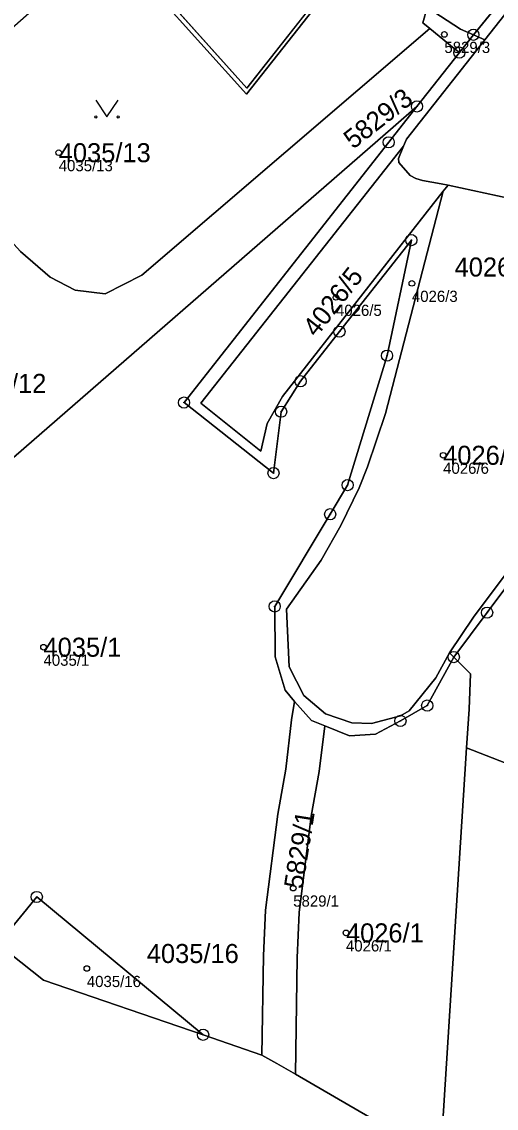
# Model space of a CAD drawing. Extents: x -690132 to -685994, y -975441 to -972444.
# Drawn here: x -688277.6 to -688235.2, y -974310 to -974212.9 of the extents above; entities that cross this region are included whole.
import ezdxf

# ---------------------------------------------------------------- set-up
doc = ezdxf.new("R2010")
doc.units = 0
for name, color, linetype in [('Definiční body', 7, 'Continuous'), ('Hranice parcel', 7, 'Continuous'), ('Parcelní čísla', 7, 'Continuous'), ('Polygon budovy', 7, 'Continuous'), ('Polygon parcely', 7, 'Continuous'), ('Vnitřní kresba', 7, 'Continuous'), ('Značky bodu BP', 7, 'Continuous'), ('Značky kultur', 7, 'Continuous')]:
    doc.layers.add(name, color=color, linetype=linetype)

msp = doc.modelspace()

# ---------------------------------------------------------------- linework, layer by layer
at = {"layer": 'Definiční body'}
for centre in [(-688239.85, -974214.08), (-688274.29, -974224.64), (-688242.75, -974236.31), (-688249.53, -974237.56), (-688239.96, -974251.66), (-688275.65, -974268.8), (-688253.35, -974290.31), (-688248.64, -974294.31), (-688271.78, -974297.49)]:
    msp.add_circle(centre, 0.25, dxfattribs=at)
at = {"layer": 'Hranice parcel'}
for p, q in [((-688224.19, -974199.26), (-688236.23, -974214.55)), ((-688237.26, -974214.11), (-688233.08, -974209)), ((-688237.26, -974214.11), (-688238.51, -974215.7)), ((-688236.23, -974214.55), (-688237.26, -974214.11)), ((-688238.51, -974215.7), (-688242.3, -974220.51)), ((-688239.95, -974228.09), (-688239.52, -974227.54)), ((-688239.01, -974269.68), (-688239.39, -974269.3)), ((-688256.14, -974305.22), (-688261.4, -974303.41))]:
    msp.add_line(p, q, dxfattribs=at)
for points in [[(-688248.35, -974207.77), (-688257.52, -974219.41), (-688265.67, -974210.34), (-688265.38, -974210.08), (-688269.42, -974205.53)], [(-688241.15, -974213.54), (-688241.77, -974213.04), (-688241.38, -974211.68)], [(-688241.38, -974211.68), (-688238.41, -974213.61), (-688237.26, -974214.11)], [(-688241.15, -974213.54), (-688266.88, -974235.57), (-688270.15, -974237.25), (-688272.83, -974236.93), (-688275.06, -974235.74), (-688277.69, -974233.45), (-688287.77, -974222.41)], [(-688238.51, -974215.7), (-688238.97, -974215.33), (-688241.15, -974213.54)], [(-688236.23, -974214.55), (-688243.23, -974223.43), (-688243.49, -974224.06)], [(-688242.3, -974220.51), (-688244.41, -974222.35), (-688282.7, -974255.63)], [(-688242.3, -974220.51), (-688244.82, -974223.71), (-688263.1, -974246.95), (-688255.11, -974253.25), (-688254.43, -974247.77), (-688252.69, -974245.05), (-688249.22, -974240.62), (-688242.8, -974232.45), (-688244.97, -974242.76), (-688248.49, -974254.32), (-688250.05, -974256.92), (-688255, -974265.16), (-688254.95, -974269.67), (-688254.08, -974272.64), (-688253.22, -974273.64)], [(-688239.95, -974228.09), (-688254.3, -974246.42), (-688255.69, -974248.81), (-688256.23, -974251.3), (-688261.61, -974247.01), (-688243.49, -974224.06)], [(-688243.49, -974224.06), (-688243.94, -974225.15), (-688243.92, -974225.53), (-688242.9, -974226.69), (-688242.41, -974226.93), (-688241.79, -974227.12), (-688240.13, -974227.42), (-688239.52, -974227.54)], [(-688239.52, -974227.54), (-688234, -974228.72), (-688211.23, -974233.57)], [(-688239.39, -974269.3), (-688240.62, -974271.52), (-688242.98, -974274.48), (-688243.76, -974274.93), (-688246.35, -974275.61), (-688248.11, -974275.55), (-688250.47, -974274.74), (-688252.39, -974273.1), (-688253.72, -974270.54), (-688253.95, -974265.39), (-688250.86, -974261.03), (-688249.11, -974257.92), (-688247.47, -974254.56), (-688246.71, -974252.7), (-688245.1, -974247.92), (-688239.95, -974228.09)], [(-688211.23, -974233.57), (-688212.87, -974241.46), (-688213.29, -974242.36), (-688213.9, -974243.15), (-688218.82, -974246.64), (-688225.09, -974251.47), (-688228.59, -974255.03), (-688232.54, -974259.83), (-688237.25, -974266.13), (-688239.39, -974269.3)], [(-688239.01, -974269.68), (-688236.03, -974265.71), (-688232.06, -974260.4), (-688226.07, -974253.54), (-688221.47, -974249.52), (-688212.89, -974243.61), (-688211.4, -974236.06), (-688179.28, -974242.92)], [(-688227.35, -974269.05), (-688228.47, -974274.93), (-688229.62, -974281.01), (-688237.86, -974277.79)], [(-688239.01, -974269.68), (-688241.38, -974274.01), (-688243.77, -974275.38), (-688246.01, -974276.55), (-688248.33, -974276.7), (-688250.53, -974275.81)], [(-688237.86, -974277.79), (-688237.64, -974274.32), (-688237.53, -974271.19), (-688237.7, -974271.01), (-688239.01, -974269.68)], [(-688256.14, -974305.22), (-688256, -974296.35), (-688255.82, -974292.29), (-688254.73, -974283.7), (-688254.02, -974279.68), (-688253.49, -974275.27), (-688253.22, -974273.64)], [(-688253.22, -974273.64), (-688251.73, -974275.35), (-688250.53, -974275.81)], [(-688250.53, -974275.81), (-688251.02, -974279.89), (-688251.74, -974283.9), (-688252.83, -974292.49), (-688253, -974296.55), (-688253.16, -974306.94)], [(-688240.53, -974314.23), (-688240.19, -974314.42), (-688237.86, -974277.79)], [(-688279.74, -974295.33), (-688276.25, -974291.1), (-688261.4, -974303.41)], [(-688261.4, -974303.41), (-688275.66, -974298.52), (-688279.74, -974295.33)], [(-688253.16, -974306.94), (-688254.82, -974305.98), (-688256.14, -974305.22)], [(-688242, -974313.38), (-688242.99, -974312.81), (-688248.38, -974309.7), (-688253.16, -974306.94)]]:
    msp.add_lwpolyline(points, dxfattribs=at)
at = {"layer": 'Polygon budovy'}
for points in [[(-688224.19, -974199.26), (-688236.23, -974214.55), (-688243.23, -974223.43), (-688243.49, -974224.06), (-688243.94, -974225.15), (-688243.92, -974225.53), (-688242.9, -974226.69), (-688242.41, -974226.93), (-688241.79, -974227.12), (-688240.13, -974227.42), (-688239.52, -974227.54), (-688234, -974228.72), (-688211.23, -974233.57), (-688174.14, -974241.46), (-688172.47, -974241.81), (-688134.04, -974250.03)], [(-688265.38, -974210.08), (-688257.49, -974218.87), (-688248.59, -974207.57)]]:
    msp.add_lwpolyline(points, dxfattribs=at)
at = {"layer": 'Polygon parcely'}
for points in [[(-688228.67, -974171.3), (-688224.74, -974169.47), (-688219.46, -974175.04), (-688225.48, -974186.34), (-688222.37, -974189.62), (-688219.55, -974193.17), (-688219.47, -974193.27), (-688224.19, -974199.26), (-688236.23, -974214.55), (-688243.23, -974223.43), (-688243.49, -974224.06), (-688243.94, -974225.15), (-688243.92, -974225.53), (-688242.9, -974226.69), (-688242.41, -974226.93), (-688241.79, -974227.12), (-688240.13, -974227.42), (-688239.52, -974227.54), (-688234, -974228.72), (-688211.23, -974233.57), (-688174.14, -974241.46), (-688172.47, -974241.81), (-688134.04, -974250.03)], [(-688265.67, -974210.34), (-688257.52, -974219.41), (-688248.35, -974207.77)], [(-688279.74, -974295.33), (-688276.25, -974291.1), (-688261.4, -974303.41), (-688256.14, -974305.22), (-688256, -974296.35), (-688255.82, -974292.29), (-688254.73, -974283.7), (-688254.02, -974279.68), (-688253.49, -974275.27), (-688253.22, -974273.64), (-688254.08, -974272.64), (-688254.95, -974269.67), (-688255, -974265.16), (-688250.05, -974256.92), (-688248.49, -974254.32), (-688244.97, -974242.76), (-688242.8, -974232.45), (-688249.22, -974240.62), (-688252.69, -974245.05), (-688254.43, -974247.77), (-688255.11, -974253.25), (-688263.1, -974246.95), (-688244.82, -974223.71), (-688242.3, -974220.51), (-688244.41, -974222.35), (-688282.7, -974255.63)], [(-688234, -974228.72), (-688239.52, -974227.54), (-688239.95, -974228.09), (-688245.1, -974247.92), (-688246.71, -974252.7), (-688247.47, -974254.56), (-688249.11, -974257.92), (-688250.86, -974261.03), (-688253.95, -974265.39), (-688253.72, -974270.54), (-688252.39, -974273.1), (-688250.47, -974274.74), (-688248.11, -974275.55), (-688246.35, -974275.61), (-688243.76, -974274.93), (-688242.98, -974274.48), (-688240.62, -974271.52), (-688239.39, -974269.3), (-688237.25, -974266.13), (-688232.54, -974259.83)], [(-688233.09, -974312.97), (-688232.75, -974309.86), (-688232.56, -974308.07), (-688234.4, -974309.47), (-688233.77, -974301.97), (-688231.69, -974300.1), (-688230.09, -974298.66), (-688228.97, -974295.84), (-688227.57, -974282.22), (-688226.66, -974273.42), (-688227.36, -974271.66), (-688227.35, -974269.05), (-688228.47, -974274.93), (-688229.62, -974281.01), (-688237.86, -974277.79), (-688240.19, -974314.42)], [(-688242.99, -974312.81), (-688248.38, -974309.7), (-688253.16, -974306.94), (-688254.82, -974305.98), (-688256.14, -974305.22), (-688261.4, -974303.41), (-688275.66, -974298.52), (-688279.74, -974295.33)]]:
    msp.add_lwpolyline(points, dxfattribs=at)
for points in [[(-688224.19, -974199.26), (-688224.55, -974198.99), (-688231.91, -974207.56), (-688233.08, -974209), (-688237.26, -974214.11), (-688236.23, -974214.55)], [(-688245.24, -974203.83), (-688248.35, -974207.77), (-688247.16, -974208.72), (-688241.38, -974211.68), (-688238.41, -974213.61), (-688237.26, -974214.11), (-688233.08, -974209), (-688234.95, -974207.08), (-688241.07, -974206.67)], [(-688265.38, -974210.08), (-688269.42, -974205.53), (-688278.95, -974213.98), (-688281.35, -974216.14), (-688281.05, -974216.48), (-688287.77, -974222.41), (-688277.69, -974233.45), (-688275.06, -974235.74), (-688272.83, -974236.93), (-688270.15, -974237.25), (-688266.88, -974235.57), (-688241.15, -974213.54), (-688241.77, -974213.04), (-688241.38, -974211.68), (-688247.16, -974208.72), (-688248.35, -974207.77), (-688257.52, -974219.41), (-688265.67, -974210.34)], [(-688237.26, -974214.11), (-688238.41, -974213.61), (-688241.38, -974211.68), (-688241.77, -974213.04), (-688241.15, -974213.54), (-688238.97, -974215.33), (-688238.51, -974215.7)], [(-688275.06, -974235.74), (-688277.69, -974233.45), (-688287.77, -974222.41), (-688292.22, -974226.49), (-688282.19, -974237.54), (-688291.41, -974245.88), (-688284.73, -974253.39), (-688282.7, -974255.63), (-688244.41, -974222.35), (-688242.3, -974220.51), (-688238.51, -974215.7), (-688238.97, -974215.33), (-688241.15, -974213.54), (-688266.88, -974235.57), (-688270.15, -974237.25), (-688272.83, -974236.93)], [(-688243.76, -974274.93), (-688246.35, -974275.61), (-688248.11, -974275.55), (-688250.47, -974274.74), (-688252.39, -974273.1), (-688253.72, -974270.54), (-688253.95, -974265.39), (-688250.86, -974261.03), (-688249.11, -974257.92), (-688247.47, -974254.56), (-688246.71, -974252.7), (-688245.1, -974247.92), (-688239.95, -974228.09), (-688254.3, -974246.42), (-688255.69, -974248.81), (-688256.23, -974251.3), (-688261.61, -974247.01), (-688243.49, -974224.06), (-688243.23, -974223.43), (-688236.23, -974214.55), (-688237.26, -974214.11), (-688238.51, -974215.7), (-688242.3, -974220.51), (-688244.82, -974223.71), (-688263.1, -974246.95), (-688255.11, -974253.25), (-688254.43, -974247.77), (-688252.69, -974245.05), (-688249.22, -974240.62), (-688242.8, -974232.45), (-688244.97, -974242.76), (-688248.49, -974254.32), (-688250.05, -974256.92), (-688255, -974265.16), (-688254.95, -974269.67), (-688254.08, -974272.64), (-688253.22, -974273.64), (-688251.73, -974275.35), (-688250.53, -974275.81), (-688248.33, -974276.7), (-688246.01, -974276.55), (-688243.77, -974275.38), (-688241.38, -974274.01), (-688239.01, -974269.68), (-688239.39, -974269.3), (-688240.62, -974271.52), (-688242.98, -974274.48)], [(-688239.52, -974227.54), (-688240.13, -974227.42), (-688241.79, -974227.12), (-688242.41, -974226.93), (-688242.9, -974226.69), (-688243.92, -974225.53), (-688243.94, -974225.15), (-688243.49, -974224.06), (-688261.61, -974247.01), (-688256.23, -974251.3), (-688255.69, -974248.81), (-688254.3, -974246.42), (-688239.95, -974228.09)], [(-688211.4, -974236.06), (-688179.28, -974242.92), (-688174.14, -974241.46), (-688211.23, -974233.57), (-688212.87, -974241.46), (-688213.29, -974242.36), (-688213.9, -974243.15), (-688218.82, -974246.64), (-688225.09, -974251.47), (-688228.59, -974255.03), (-688232.54, -974259.83), (-688237.25, -974266.13), (-688239.39, -974269.3), (-688239.01, -974269.68), (-688236.03, -974265.71), (-688232.06, -974260.4), (-688226.07, -974253.54), (-688221.47, -974249.52), (-688212.89, -974243.61)], [(-688217.74, -974255.14), (-688212.31, -974252.33), (-688202.94, -974249.66), (-688179.28, -974242.92), (-688211.4, -974236.06), (-688212.89, -974243.61), (-688221.47, -974249.52), (-688226.07, -974253.54), (-688232.06, -974260.4), (-688236.03, -974265.71), (-688239.01, -974269.68), (-688237.7, -974271.01), (-688237.53, -974271.19), (-688237.64, -974274.32), (-688237.86, -974277.79), (-688229.62, -974281.01), (-688228.47, -974274.93), (-688227.35, -974269.05), (-688225.33, -974264.14), (-688222.39, -974259.05)], [(-688251.02, -974279.89), (-688251.74, -974283.9), (-688252.83, -974292.49), (-688253, -974296.55), (-688253.16, -974306.94), (-688248.38, -974309.7), (-688242.99, -974312.81), (-688242, -974313.38), (-688240.53, -974314.23), (-688240.19, -974314.42), (-688237.86, -974277.79), (-688237.64, -974274.32), (-688237.53, -974271.19), (-688237.7, -974271.01), (-688239.01, -974269.68), (-688241.38, -974274.01), (-688243.77, -974275.38), (-688246.01, -974276.55), (-688248.33, -974276.7), (-688250.53, -974275.81)], [(-688256.14, -974305.22), (-688254.82, -974305.98), (-688253.16, -974306.94), (-688253, -974296.55), (-688252.83, -974292.49), (-688251.74, -974283.9), (-688251.02, -974279.89), (-688250.53, -974275.81), (-688251.73, -974275.35), (-688253.22, -974273.64), (-688253.49, -974275.27), (-688254.02, -974279.68), (-688254.73, -974283.7), (-688255.82, -974292.29), (-688256, -974296.35)], [(-688279.74, -974295.33), (-688275.66, -974298.52), (-688261.4, -974303.41), (-688276.25, -974291.1)]]:
    msp.add_lwpolyline(points, close=True, dxfattribs=at)
at = {"layer": 'Vnitřní kresba'}
for p, q in [((-688248.59, -974207.57), (-688257.49, -974218.87)), ((-688257.49, -974218.87), (-688265.38, -974210.08))]:
    msp.add_line(p, q, dxfattribs=at)
at = {"layer": 'Značky bodu BP'}
for centre, radius in [((-688237.26, -974214.11), 0.5), ((-688237.26, -974214.11), 0.0303), ((-688238.51, -974215.7), 0.5), ((-688238.51, -974215.7), 0.0303), ((-688242.3, -974220.51), 0.5), ((-688242.3, -974220.51), 0.0303), ((-688244.82, -974223.71), 0.5), ((-688244.82, -974223.71), 0.0303), ((-688242.8, -974232.45), 0.5), ((-688242.8, -974232.45), 0.0303), ((-688249.22, -974240.62), 0.5), ((-688249.22, -974240.62), 0.0303), ((-688244.97, -974242.76), 0.5), ((-688244.97, -974242.76), 0.0303), ((-688252.69, -974245.05), 0.5), ((-688252.69, -974245.05), 0.0303), ((-688263.1, -974246.95), 0.5), ((-688263.1, -974246.95), 0.0303), ((-688254.43, -974247.77), 0.5), ((-688254.43, -974247.77), 0.0303), ((-688255.11, -974253.25), 0.5), ((-688255.11, -974253.25), 0.0303), ((-688248.49, -974254.32), 0.5), ((-688248.49, -974254.32), 0.0303), ((-688250.05, -974256.92), 0.5), ((-688250.05, -974256.92), 0.0303), ((-688255, -974265.16), 0.5), ((-688255, -974265.16), 0.0303), ((-688236.03, -974265.71), 0.5), ((-688236.03, -974265.71), 0.0303), ((-688239.01, -974269.68), 0.5), ((-688239.01, -974269.68), 0.0303), ((-688241.38, -974274.01), 0.5), ((-688241.38, -974274.01), 0.0303), ((-688243.77, -974275.38), 0.5), ((-688243.77, -974275.38), 0.0303), ((-688276.25, -974291.1), 0.5), ((-688276.25, -974291.1), 0.0303), ((-688261.4, -974303.41), 0.5), ((-688261.4, -974303.41), 0.0303)]:
    msp.add_circle(centre, radius, dxfattribs=at)
at = {"layer": 'Značky kultur'}
msp.add_lwpolyline([(-688270.98, -974219.949), (-688269.98, -974221.45), (-688268.98, -974219.949)], dxfattribs=at)
for centre in [(-688270.98, -974221.449), (-688268.98, -974221.449)]:
    msp.add_circle(centre, 0.1, dxfattribs=at)

# ---------------------------------------------------------------- texts
at = {"layer": 'Definiční body'}
for s, p in [('5829/3', (-688239.85, -974215.736)), ('4035/13', (-688274.29, -974226.296)), ('4026/3', (-688242.75, -974237.966)), ('4026/5', (-688249.53, -974239.216)), ('4026/6', (-688239.96, -974253.316)), ('4035/1', (-688275.65, -974270.456)), ('5829/1', (-688253.35, -974291.966)), ('4026/1', (-688248.64, -974295.966)), ('4035/16', (-688271.78, -974299.146))]:
    msp.add_text(s, height=1, dxfattribs=at).set_placement(p)
at = {"layer": 'Parcelní čísla'}
for s, rotation, p in [('5829/3', 38, (-688247.997, -974224.38)), ('4026/5', 52, (-688251.29, -974241.194)), ('5829/1', 81, (-688252.51, -974290.442))]:
    msp.add_text(s, height=1.7, rotation=rotation, dxfattribs=at).set_placement(p)
for s, p in [('4035/13', (-688274.29, -974225.49)), ('4026/3', (-688238.937, -974235.7)), ('4035/12', (-688283.61, -974246.09)), ('4026/6', (-688239.96, -974252.51)), ('4035/1', (-688275.65, -974269.65)), ('4026/1', (-688248.64, -974295.16)), ('4035/16', (-688266.426, -974297))]:
    msp.add_text(s, height=1.7, dxfattribs=at).set_placement(p)

doc.saveas('drawing.dxf')
